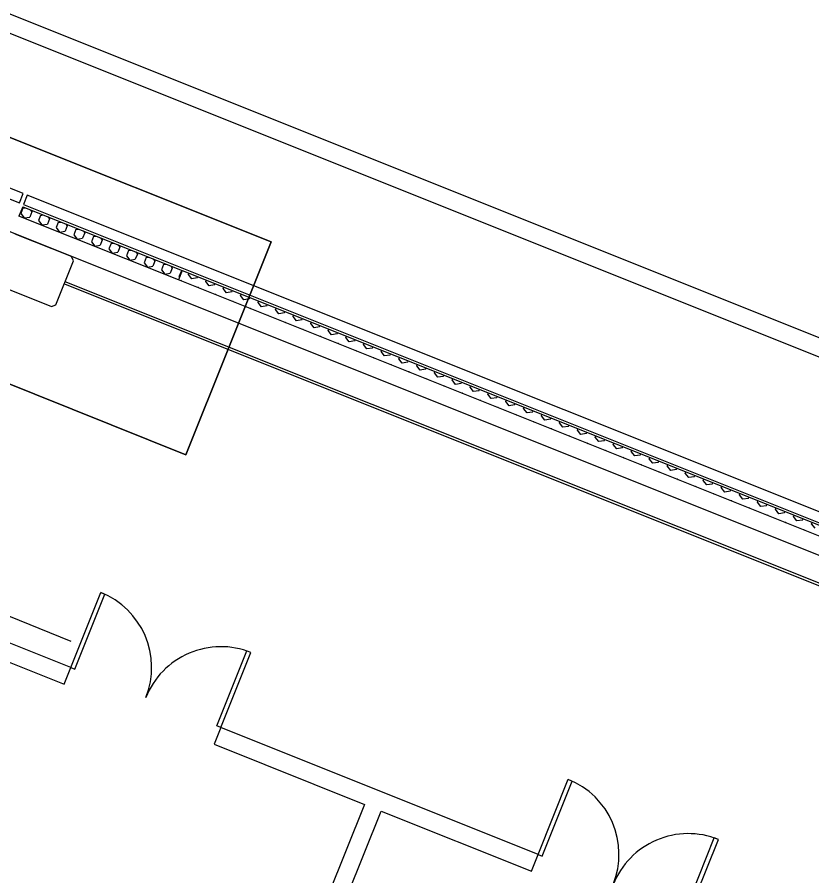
# Model space of a CAD drawing. Extents: x 468143 to 491361, y 1438528 to 1468730.
# Drawn here: x 488575.92 to 488605.39, y 1467323.68 to 1467355.53 of the extents above; entities that cross this region are included whole.
import ezdxf

# ---------------------------------------------------------------- set-up
doc = ezdxf.new("R2010")
doc.units = 0
doc.layers.add('Default', color=7, linetype='Continuous')
doc.layers.add('Xreference_dp', color=7, linetype='Continuous')

# ---------------------------------------------------------------- blocks, each defined once
blk = doc.blocks.new('FP_64-1_GROUND LEVEL PLAN')
at = {"layer": 'Default'}
for p, q in [((5681.43, 57.13), (5681.43, 57.73)), ((5685.58, 57.13), (5685.58, 57.73)), ((5689.74, 57.13), (5689.74, 57.73)), ((5693.9, 57.13), (5693.9, 57.73)), ((5698.07, 57.13), (5698.07, 57.73)), ((5702.24, 57.13), (5702.24, 57.73)), ((5706.42, 57.13), (5706.42, 57.73)), ((5710.6, 57.13), (5710.6, 57.73)), ((5714.79, 57.13), (5714.79, 57.73)), ((5718.98, 57.13), (5718.98, 57.73)), ((5723.17, 57.13), (5723.17, 57.73)), ((5727.37, 57.13), (5727.37, 57.73)), ((5731.57, 57.13), (5731.57, 57.73)), ((5735.78, 57.13), (5735.78, 57.73)), ((5739.99, 57.13), (5739.99, 57.73)), ((5744.2, 57.13), (5744.2, 57.73)), ((5748.42, 57.13), (5748.42, 57.73)), ((5752.64, 57.13), (5752.64, 57.73)), ((5756.86, 57.13), (5756.86, 57.73)), ((5761.09, 57.13), (5761.09, 57.73)), ((5765.33, 57.13), (5765.33, 57.73)), ((5769.56, 57.13), (5769.56, 57.73)), ((5773.8, 57.13), (5773.8, 57.73)), ((5778.04, 57.13), (5778.04, 57.73)), ((5782.29, 57.13), (5782.29, 57.73)), ((5786.54, 57.13), (5786.54, 57.73)), ((5790.79, 57.13), (5790.79, 57.73)), ((5795.04, 57.13), (5795.04, 57.73)), ((5799.3, 57.13), (5799.3, 57.73)), ((5803.56, 57.13), (5803.56, 57.73)), ((5807.82, 57.13), (5807.82, 57.73)), ((5812.09, 57.13), (5812.09, 57.73)), ((5816.36, 57.13), (5816.36, 57.73)), ((5820.63, 57.13), (5820.63, 57.73)), ((5824.91, 57.13), (5824.91, 57.73)), ((5829.18, 57.13), (5829.18, 57.73)), ((5833.46, 57.13), (5833.46, 57.73)), ((5837.75, 57.13), (5837.75, 57.73)), ((5842.03, 57.13), (5842.03, 57.73)), ((5846.32, 57.13), (5846.32, 57.73)), ((5850.61, 57.13), (5850.61, 57.73)), ((5854.9, 57.13), (5854.9, 57.73)), ((5859.19, 57.13), (5859.19, 57.73)), ((5863.49, 57.13), (5863.49, 57.73)), ((5867.79, 57.13), (5867.79, 57.73)), ((5872.09, 57.13), (5872.09, 57.73)), ((5876.39, 57.13), (5876.39, 57.73)), ((5880.69, 57.13), (5880.69, 57.73)), ((5885, 57.13), (5885, 57.73)), ((5889.31, 57.13), (5889.31, 57.73)), ((5893.62, 57.13), (5893.62, 57.73)), ((5897.93, 57.13), (5897.93, 57.73)), ((5902.24, 57.13), (5902.24, 57.73)), ((5906.55, 57.13), (5906.55, 57.73)), ((5910.87, 57.13), (5910.87, 57.73)), ((5915.18, 57.13), (5915.18, 57.73)), ((5919.5, 57.13), (5919.5, 57.73)), ((5923.82, 57.13), (5923.82, 57.73)), ((5928.14, 57.13), (5928.14, 57.73)), ((5932.46, 57.13), (5932.46, 57.73)), ((5936.79, 57.13), (5936.79, 57.73)), ((5941.11, 57.13), (5941.11, 57.73)), ((5945.43, 57.13), (5945.43, 57.73)), ((5949.76, 57.13), (5949.76, 57.73)), ((5954.08, 57.13), (5954.08, 57.73)), ((5958.41, 57.13), (5958.41, 57.73)), ((5962.74, 57.13), (5962.74, 57.73)), ((5967.07, 57.13), (5967.07, 57.73)), ((5971.39, 57.13), (5971.39, 57.73)), ((5975.72, 57.13), (5975.72, 57.73)), ((5980.05, 57.13), (5980.05, 57.73)), ((5683.5, 55.88), (5681.43, 57.13)), ((5685.58, 57.13), (5683.5, 55.88)), ((5691.82, 55.88), (5689.74, 57.13)), ((5693.9, 57.13), (5691.82, 55.88)), ((5700.16, 55.88), (5698.07, 57.13)), ((5702.24, 57.13), (5700.16, 55.88)), ((5708.51, 55.88), (5706.42, 57.13)), ((5710.6, 57.13), (5708.51, 55.88)), ((5716.88, 55.88), (5714.79, 57.13)), ((5718.98, 57.13), (5716.88, 55.88)), ((5725.27, 55.88), (5723.17, 57.13)), ((5727.37, 57.13), (5725.27, 55.88)), ((5733.67, 55.88), (5731.57, 57.13)), ((5735.78, 57.13), (5733.67, 55.88)), ((5742.09, 55.88), (5739.99, 57.13)), ((5744.2, 57.13), (5742.09, 55.88)), ((5750.53, 55.88), (5748.42, 57.13)), ((5752.64, 57.13), (5750.53, 55.88)), ((5758.98, 55.88), (5756.86, 57.13)), ((5761.09, 57.13), (5758.98, 55.88)), ((5767.44, 55.88), (5765.33, 57.13)), ((5769.56, 57.13), (5767.44, 55.88)), ((5775.92, 55.88), (5773.8, 57.13)), ((5778.04, 57.13), (5775.92, 55.88)), ((5784.41, 55.88), (5782.29, 57.13)), ((5786.54, 57.13), (5784.41, 55.88)), ((5792.91, 55.88), (5790.79, 57.13)), ((5795.04, 57.13), (5792.91, 55.88)), ((5801.43, 55.88), (5799.3, 57.13)), ((5803.56, 57.13), (5801.43, 55.88)), ((5809.96, 55.88), (5807.82, 57.13)), ((5812.09, 57.13), (5809.96, 55.88)), ((5818.5, 55.88), (5816.36, 57.13)), ((5820.63, 57.13), (5818.5, 55.88)), ((5827.05, 55.88), (5824.91, 57.13)), ((5829.18, 57.13), (5827.05, 55.88)), ((5835.61, 55.88), (5833.46, 57.13)), ((5837.75, 57.13), (5835.61, 55.88)), ((5844.18, 55.88), (5842.03, 57.13)), ((5846.32, 57.13), (5844.18, 55.88)), ((5852.75, 55.88), (5850.61, 57.13)), ((5854.9, 57.13), (5852.75, 55.88)), ((5861.34, 55.88), (5859.19, 57.13)), ((5863.49, 57.13), (5861.34, 55.88)), ((5869.94, 55.88), (5867.79, 57.13)), ((5872.09, 57.13), (5869.94, 55.88)), ((5878.54, 55.88), (5876.39, 57.13)), ((5880.69, 57.13), (5878.54, 55.88)), ((5887.15, 55.88), (5885, 57.13)), ((5889.31, 57.13), (5887.15, 55.88)), ((5895.77, 55.88), (5893.62, 57.13)), ((5897.93, 57.13), (5895.77, 55.88)), ((5904.4, 55.88), (5902.24, 57.13)), ((5906.55, 57.13), (5904.4, 55.88)), ((5913.03, 55.88), (5910.87, 57.13)), ((5915.18, 57.13), (5913.03, 55.88)), ((5921.66, 55.88), (5919.5, 57.13)), ((5923.82, 57.13), (5921.66, 55.88)), ((5930.3, 55.88), (5928.14, 57.13)), ((5932.46, 57.13), (5930.3, 55.88)), ((5938.95, 55.88), (5936.79, 57.13)), ((5941.11, 57.13), (5938.95, 55.88)), ((5947.6, 55.88), (5945.43, 57.13)), ((5949.76, 57.13), (5947.6, 55.88)), ((5956.25, 55.88), (5954.08, 57.13)), ((5958.41, 57.13), (5956.25, 55.88)), ((5964.9, 55.88), (5962.74, 57.13)), ((5967.07, 57.13), (5964.9, 55.88)), ((5973.56, 55.88), (5971.39, 57.13)), ((5975.72, 57.13), (5973.56, 55.88)), ((5982.22, 55.88), (5980.05, 57.13)), ((5679.35, 53.38), (5679.1, 53.23)), ((5679.6, 53.23), (5679.35, 53.38)), ((5687.66, 53.38), (5687.41, 53.23)), ((5687.91, 53.23), (5687.66, 53.38)), ((5695.99, 53.38), (5695.74, 53.23)), ((5696.23, 53.23), (5695.99, 53.38)), ((5704.33, 53.38), (5704.08, 53.23)), ((5704.58, 53.23), (5704.33, 53.38)), ((5712.69, 53.38), (5712.45, 53.23)), ((5712.94, 53.23), (5712.69, 53.38)), ((5721.07, 53.38), (5720.83, 53.23)), ((5721.32, 53.23), (5721.07, 53.38)), ((5729.47, 53.38), (5729.22, 53.23)), ((5729.72, 53.23), (5729.47, 53.38)), ((5737.88, 53.38), (5737.63, 53.23)), ((5738.13, 53.23), (5737.88, 53.38)), ((5746.31, 53.38), (5746.06, 53.23)), ((5746.56, 53.23), (5746.31, 53.38)), ((5754.75, 53.38), (5754.5, 53.23)), ((5755, 53.23), (5754.75, 53.38)), ((5763.21, 53.38), (5762.96, 53.23)), ((5763.46, 53.23), (5763.21, 53.38)), ((5771.68, 53.38), (5771.43, 53.23)), ((5771.93, 53.23), (5771.68, 53.38)), ((5780.16, 53.38), (5779.91, 53.23)), ((5780.42, 53.23), (5780.16, 53.38)), ((5788.66, 53.38), (5788.41, 53.23)), ((5788.91, 53.23), (5788.66, 53.38)), ((5797.17, 53.38), (5796.92, 53.23)), ((5797.42, 53.23), (5797.17, 53.38)), ((5805.69, 53.38), (5805.44, 53.23)), ((5805.95, 53.23), (5805.69, 53.38)), ((5814.23, 53.38), (5813.97, 53.23)), ((5814.48, 53.23), (5814.23, 53.38)), ((5822.77, 53.38), (5822.52, 53.23)), ((5823.02, 53.23), (5822.77, 53.38)), ((5831.32, 53.38), (5831.07, 53.23)), ((5831.58, 53.23), (5831.32, 53.38)), ((5839.89, 53.38), (5839.64, 53.23)), ((5840.14, 53.23), (5839.89, 53.38)), ((5848.46, 53.38), (5848.21, 53.23)), ((5848.72, 53.23), (5848.46, 53.38)), ((5857.05, 53.38), (5856.79, 53.23)), ((5857.3, 53.23), (5857.05, 53.38)), ((5865.64, 53.38), (5865.38, 53.23)), ((5865.89, 53.23), (5865.64, 53.38)), ((5874.24, 53.38), (5873.98, 53.23)), ((5874.49, 53.23), (5874.24, 53.38)), ((5882.85, 53.38), (5882.59, 53.23)), ((5883.1, 53.23), (5882.85, 53.38)), ((5891.46, 53.38), (5891.21, 53.23)), ((5891.72, 53.23), (5891.46, 53.38)), ((5900.08, 53.38), (5899.83, 53.23)), ((5900.34, 53.23), (5900.08, 53.38)), ((5908.71, 53.38), (5908.45, 53.23)), ((5908.97, 53.23), (5908.71, 53.38)), ((5917.34, 53.38), (5917.09, 53.23)), ((5917.6, 53.23), (5917.34, 53.38)), ((5925.98, 53.38), (5925.72, 53.23)), ((5926.24, 53.23), (5925.98, 53.38)), ((5934.62, 53.38), (5934.37, 53.23)), ((5934.88, 53.23), (5934.62, 53.38)), ((5943.27, 53.38), (5943.01, 53.23)), ((5943.53, 53.23), (5943.27, 53.38)), ((5951.92, 53.38), (5951.66, 53.23)), ((5952.18, 53.23), (5951.92, 53.38)), ((5960.57, 53.38), (5960.32, 53.23)), ((5960.83, 53.23), (5960.57, 53.38)), ((5969.23, 53.38), (5968.97, 53.23)), ((5969.49, 53.23), (5969.23, 53.38)), ((5977.89, 53.38), (5977.63, 53.23)), ((5978.15, 53.23), (5977.89, 53.38))]:
    blk.add_line(p, q, dxfattribs=at)
blk = doc.blocks.new('FP_65-1_GROUND LEVEL PLAN')
at = {"layer": 'Default'}
for p, q in [((5602.09, 57.13), (5603.11, 57.73)), ((5605.31, 57.73), (5606.33, 57.13)), ((5610.56, 57.13), (5611.58, 57.73)), ((5613.78, 57.73), (5614.79, 57.13)), ((5619.02, 57.13), (5620.04, 57.73)), ((5622.23, 57.73), (5623.25, 57.13)), ((5627.47, 57.13), (5628.49, 57.73)), ((5630.67, 57.73), (5631.69, 57.13)), ((5635.9, 57.13), (5636.92, 57.73)), ((5639.1, 57.73), (5640.12, 57.13)), ((5644.32, 57.13), (5645.34, 57.73)), ((5647.52, 57.73), (5648.53, 57.13)), ((5652.73, 57.13), (5653.74, 57.73)), ((5655.92, 57.73), (5656.93, 57.13)), ((5661.12, 57.13), (5662.13, 57.73)), ((5664.3, 57.73), (5665.31, 57.13)), ((5669.5, 57.13), (5670.51, 57.73)), ((5672.68, 57.73), (5673.68, 57.13)), ((5602.09, 57.13), (5602.09, 54.63)), ((5602.09, 54.63), (5604.21, 53.38)), ((5604.21, 53.38), (5606.33, 54.63)), ((5606.33, 57.13), (5606.33, 54.63)), ((5610.56, 57.13), (5610.56, 54.63)), ((5610.56, 54.63), (5612.68, 53.38)), ((5612.68, 53.38), (5614.79, 54.63)), ((5614.79, 57.13), (5614.79, 54.63)), ((5619.02, 57.13), (5619.02, 54.63)), ((5619.02, 54.63), (5621.14, 53.38)), ((5621.14, 53.38), (5623.25, 54.63)), ((5623.25, 57.13), (5623.25, 54.63)), ((5627.47, 57.13), (5627.47, 54.63)), ((5627.47, 54.63), (5629.58, 53.38)), ((5629.58, 53.38), (5631.69, 54.63)), ((5631.69, 57.13), (5631.69, 54.63)), ((5635.9, 57.13), (5635.9, 54.63)), ((5635.9, 54.63), (5638.01, 53.38)), ((5638.01, 53.38), (5640.12, 54.63)), ((5640.12, 57.13), (5640.12, 54.63)), ((5644.32, 57.13), (5644.32, 54.63)), ((5644.32, 54.63), (5646.43, 53.38)), ((5646.43, 53.38), (5648.53, 54.63)), ((5648.53, 57.13), (5648.53, 54.63)), ((5652.73, 57.13), (5652.73, 54.63)), ((5652.73, 54.63), (5654.83, 53.38)), ((5654.83, 53.38), (5656.93, 54.63)), ((5656.93, 57.13), (5656.93, 54.63)), ((5661.12, 57.13), (5661.12, 54.63)), ((5661.12, 54.63), (5663.22, 53.38)), ((5663.22, 53.38), (5665.31, 54.63)), ((5665.31, 57.13), (5665.31, 54.63)), ((5669.5, 57.13), (5669.5, 54.63)), ((5669.5, 54.63), (5671.59, 53.38)), ((5671.59, 53.38), (5673.68, 54.63)), ((5673.68, 57.13), (5673.68, 54.63)), ((5677.86, 57.13), (5678.12, 57.29)), ((5677.86, 57.13), (5677.86, 54.63)), ((5677.86, 54.63), (5678.12, 54.48))]:
    blk.add_line(p, q, dxfattribs=at)
blk = doc.blocks.new('Footing-Rectangular - F5-183379-FOUNDATION PLAN_1')
at = {"layer": 'Default'}
for p, q in [((109.5, 51), (-109.5, 51)), ((-109.5, 51), (-109.5, -51)), ((-109.5, -51), (-109.5, 51)), ((-109.5, 51), (109.5, 51)), ((109.5, -51), (109.5, 51)), ((109.5, 51), (109.5, -51)), ((-109.5, -51), (109.5, -51)), ((109.5, -51), (-109.5, -51))]:
    blk.add_line(p, q, dxfattribs=at)

msp = doc.modelspace()

# ---------------------------------------------------------------- linework, layer by layer
at = {"layer": 'Xreference_dp'}
for p, q in [((489088.663, 1467150.407), (488412.306, 1467420.992)), ((489063.519, 1467159.748), (488411.325, 1467420.666)), ((488576.144, 1467348.99), (488569.206, 1467351.766)), ((488569.067, 1467351.417), (488576.004, 1467348.642)), ((488576.004, 1467348.642), (488576.144, 1467348.99)), ((488576.298, 1467348.928), (488576.159, 1467348.58)), ((488632.895, 1467326.286), (488576.298, 1467348.928)), ((488576.127, 1467348.5), (488575.988, 1467348.152)), ((488576.127, 1467348.5), (488582.046, 1467346.132)), ((488576.159, 1467348.58), (488632.756, 1467325.938)), ((488581.906, 1467345.784), (488575.988, 1467348.152)), ((488577.942, 1467346.65), (488575.853, 1467347.486)), ((488578.011, 1467346.488), (488577.942, 1467346.65)), ((488631.526, 1467325.218), (488577.946, 1467346.653)), ((488577.361, 1467344.863), (488578.011, 1467346.488)), ((488582.046, 1467346.132), (488581.906, 1467345.784)), ((488582.046, 1467346.132), (488632.724, 1467325.857)), ((488575.11, 1467345.629), (488577.199, 1467344.793)), ((488577.675, 1467345.64), (488631.023, 1467324.297)), ((488631.054, 1467324.375), (488577.706, 1467345.717)), ((488632.585, 1467325.509), (488581.906, 1467345.784)), ((488577.199, 1467344.793), (488577.361, 1467344.863)), ((488572.072, 1467334.727), (488577.911, 1467332.392)), ((488572.072, 1467334.727), (488577.911, 1467332.392)), ((488577.907, 1467331.411), (488579.021, 1467334.196)), ((488578.061, 1467331.349), (488579.176, 1467334.134)), ((488579.021, 1467334.196), (488579.176, 1467334.134)), ((488577.907, 1467331.411), (488571.407, 1467334.011)), ((488571.16, 1467333.392), (488577.659, 1467330.792)), ((488583.323, 1467329.244), (488584.435, 1467332.025)), ((488583.477, 1467329.182), (488584.592, 1467331.968)), ((488577.659, 1467330.792), (488577.907, 1467331.411)), ((488577.907, 1467331.411), (488578.061, 1467331.349)), ((488583.477, 1467329.182), (488583.23, 1467328.563)), ((488583.477, 1467329.182), (488583.323, 1467329.244)), ((488595.238, 1467324.477), (488583.477, 1467329.182)), ((488583.23, 1467328.563), (488588.801, 1467326.335)), ((488595.238, 1467324.477), (488596.352, 1467327.263)), ((488595.393, 1467324.415), (488596.505, 1467327.197)), ((488588.801, 1467326.335), (488584.343, 1467315.193)), ((488584.962, 1467314.946), (488589.42, 1467326.087)), ((488589.42, 1467326.087), (488594.99, 1467323.858)), ((488600.654, 1467322.311), (488601.768, 1467325.096)), ((488600.809, 1467322.249), (488601.923, 1467325.034)), ((488601.923, 1467325.034), (488601.768, 1467325.096)), ((488594.99, 1467323.858), (488595.238, 1467324.477)), ((488595.238, 1467324.477), (488595.393, 1467324.415))]:
    msp.add_line(p, q, dxfattribs=at)
msp.add_lwpolyline([(488175.268, 1467102.238), (488809.482, 1466848.513), (488820.718, 1466876.599), (488922.306, 1466835.957), (489050.918, 1467157.435), (488315.116, 1467451.802)], close=True, dxfattribs=at)
for centre, start, end in [((488577.907, 1467331.411), 338.1955, 68.1955), ((488583.477, 1467329.182), 68.1955, 158.1955), ((488595.238, 1467324.477), 338.1955, 68.1955), ((488600.809, 1467322.249), 68.1955, 158.1955)]:
    msp.add_arc(centre, 3, start, end, dxfattribs=at)

# ---------------------------------------------------------------- block references
at = {"layer": 'Xreference_dp', "xscale": 0.0833333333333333, "yscale": 0.08333333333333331}
for name, p, rotation in [('Footing-Rectangular - F5-183379-FOUNDATION PLAN_1', (488575.288, 1467346.635), -21.804483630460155), ('FP_65-1_GROUND LEVEL PLAN', (488140.926, 1467517.425), -21.804483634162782), ('FP_64-1_GROUND LEVEL PLAN', (488140.926, 1467517.425), -21.804483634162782)]:
    msp.add_blockref(name, p, dxfattribs=dict(at, rotation=rotation))

doc.saveas('drawing.dxf')
